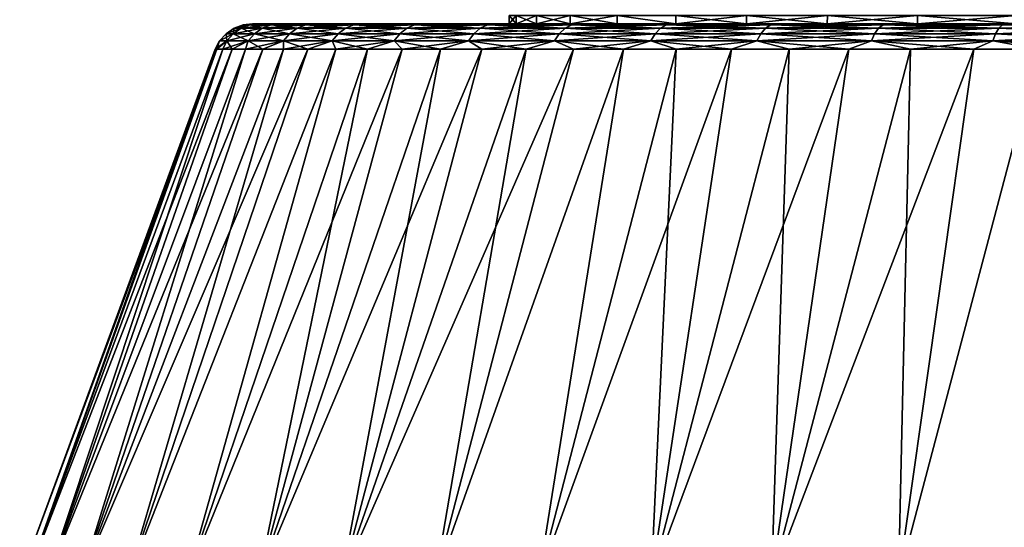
# Model space of a CAD drawing. Header units: metres. Extents: x -109 to 109, y -505 to 40.
# Tile 292 of 331: x 57.97 to 70.1, y -65.8 to -59.55. Entities that reach past the tile are written whole.
import ezdxf

# ---------------------------------------------------------------- set-up
doc = ezdxf.new("R2010")
doc.units = ezdxf.units.M
doc.layers.add('solid_K244224000C74', color=7, linetype='CONTINUOUS')

msp = doc.modelspace()

# ---------------------------------------------------------------- linework, layer by layer
at = {"layer": 'solid_K244224000C74'}
for points in [[(64, -59.599998), (64, -59.5), (64.084503, -59.5, -1.450909)], [(64.084511, -59.599998, 1.450974), (64.084503, -59.5, 1.450909), (64, -59.5)], [(64.084511, -59.599998, 1.450974), (64, -59.5), (64, -59.599998)], [(64.084511, -59.599998, -1.450974), (64, -59.599998), (64.084503, -59.5, -1.450909)], [(64.084511, -59.599998, -1.450974), (64.084503, -59.5, -1.450909), (64.336945, -59.5, -2.882694)], [(64.336937, -59.599998, 2.882577), (64.336945, -59.5, 2.882694), (64.084503, -59.5, 1.450909)], [(64.084511, -59.599998, 1.450974), (64.336937, -59.599998, 2.882577), (64.084503, -59.5, 1.450909)], [(64.336937, -59.599998, -2.882577), (64.084511, -59.599998, -1.450974), (64.336945, -59.5, -2.882694)], [(64.336937, -59.599998, -2.882577), (64.336945, -59.5, -2.882694), (64.753807, -59.5, -4.275009)], [(64.753883, -59.599998, -4.275293), (64.336937, -59.599998, -2.882577), (64.753807, -59.5, -4.275009)], [(64.336937, -59.599998, 2.882577), (64.753883, -59.599998, 4.275293), (64.336945, -59.5, 2.882694)], [(64.753883, -59.599998, 4.275293), (64.753807, -59.5, 4.275009), (64.336945, -59.5, 2.882694)], [(64.753883, -59.599998, -4.275293), (64.753807, -59.5, -4.275009), (65.329605, -59.5, -5.610016)], [(65.329689, -59.599998, 5.610146), (65.329605, -59.5, 5.610016), (64.753807, -59.5, 4.275009)], [(64.753883, -59.599998, 4.275293), (65.329689, -59.599998, 5.610146), (64.753807, -59.5, 4.275009)], [(65.329689, -59.599998, -5.610146), (64.753883, -59.599998, -4.275293), (65.329605, -59.5, -5.610016)], [(66.056465, -59.599998, -6.868958), (65.329605, -59.5, -5.610016), (66.056587, -59.5, -6.869009)], [(66.056465, -59.599998, -6.868958), (65.329689, -59.599998, -5.610146), (65.329605, -59.5, -5.610016)], [(66.056465, -59.599998, 6.868958), (66.056587, -59.5, 6.869009), (65.329605, -59.5, 5.610016)], [(65.329689, -59.599998, 5.610146), (66.056465, -59.599998, 6.868958), (65.329605, -59.5, 5.610016)], [(66.056465, -59.599998, -6.868958), (66.056587, -59.5, -6.869009), (66.924385, -59.5, -8.034792)], [(66.924347, -59.599998, -8.034726), (66.056465, -59.599998, -6.868958), (66.924385, -59.5, -8.034792)], [(66.056465, -59.599998, 6.868958), (66.924347, -59.599998, 8.034726), (66.056587, -59.5, 6.869009)], [(66.924347, -59.599998, 8.034726), (66.924385, -59.5, 8.034792), (66.056587, -59.5, 6.869009)], [(66.924347, -59.599998, -8.034726), (66.924385, -59.5, -8.034792), (67.92247, -59.5, -9.092574)], [(67.921867, -59.599998, -9.092042), (66.924347, -59.599998, -8.034726), (67.92247, -59.5, -9.092574)], [(66.924347, -59.599998, 8.034726), (67.921867, -59.599998, 9.092042), (66.924385, -59.5, 8.034792)], [(67.921867, -59.599998, 9.092042), (67.92247, -59.5, 9.092574), (66.924385, -59.5, 8.034792)], [(67.921867, -59.599998, -9.092042), (67.92247, -59.5, -9.092574), (69.03524, -59.5, -10.026342)], [(69.035522, -59.599998, -10.026507), (67.921867, -59.599998, -9.092042), (69.03524, -59.5, -10.026342)], [(67.921867, -59.599998, 9.092042), (69.035522, -59.599998, 10.026507), (67.92247, -59.5, 9.092574)], [(69.035522, -59.599998, 10.026507), (69.03524, -59.5, 10.026342), (67.92247, -59.5, 9.092574)], [(69.035522, -59.599998, -10.026507), (69.03524, -59.5, -10.026342), (70.250381, -59.5, -10.825537)], [(70.250137, -59.599998, 10.825372), (70.250381, -59.5, 10.825537), (69.03524, -59.5, 10.026342)], [(69.035522, -59.599998, 10.026507), (70.250137, -59.599998, 10.825372), (69.03524, -59.5, 10.026342)], [(70.250137, -59.599998, -10.825372), (69.035522, -59.599998, -10.026507), (70.250381, -59.5, -10.825537)], [(60.510296, -59.722267), (60.608681, -59.655628), (60.695736, -59.655628, -1.661095)], [(60.597889, -59.722267, 1.671379), (60.608681, -59.655628), (60.510296, -59.722267)], [(60.597889, -59.722267, -1.671379), (60.510296, -59.722267), (60.695736, -59.655628, -1.661095)], [(60.597889, -59.722267, 1.671379), (60.695736, -59.655628, 1.661095), (60.608681, -59.655628)], [(60.597889, -59.722267, -1.671379), (60.695736, -59.655628, -1.661095), (60.955944, -59.655628, -3.303991)], [(60.859707, -59.722267, -3.324447), (60.597889, -59.722267, -1.671379), (60.955944, -59.655628, -3.303991)], [(60.597889, -59.722267, 1.671379), (60.859707, -59.722267, 3.324447), (60.695736, -59.655628, 1.661095)], [(60.608681, -59.655628), (60.720016, -59.614094), (60.806461, -59.614094, -1.649458)], [(60.695736, -59.655628, 1.661095), (60.720016, -59.614094), (60.608681, -59.655628)], [(60.695736, -59.655628, -1.661095), (60.608681, -59.655628), (60.806461, -59.614094, -1.649458)], [(60.695736, -59.655628, 1.661095), (60.806461, -59.614094, 1.649458), (60.720016, -59.614094)], [(60.695736, -59.655628, -1.661095), (60.806461, -59.614094, -1.649458), (61.064846, -59.614094, -3.280843)], [(60.955944, -59.655628, -3.303991), (60.695736, -59.655628, -1.661095), (61.064846, -59.614094, -3.280843)], [(60.695736, -59.655628, 1.661095), (60.955944, -59.655628, 3.303991), (60.806461, -59.614094, 1.649458)], [(60.859707, -59.722267, 3.324447), (60.955944, -59.655628, 3.303991), (60.695736, -59.655628, 1.661095)], [(60.720016, -59.614094), (60.837887, -59.599998), (60.929798, -59.599998, -1.69418)], [(60.806461, -59.614094, 1.649458), (60.837887, -59.599998), (60.720016, -59.614094)], [(60.806461, -59.614094, -1.649458), (60.720016, -59.614094), (60.929798, -59.599998, -1.69418)], [(60.806461, -59.614094, 1.649458), (60.929798, -59.599998, 1.694173), (60.837887, -59.599998)], [(61.064846, -59.614094, -3.280843), (60.806461, -59.614094, -1.649458), (60.929798, -59.599998, -1.69418)], [(60.806461, -59.614094, 1.649458), (61.064846, -59.614094, 3.280843), (60.929798, -59.599998, 1.694173)], [(60.955944, -59.655628, 3.303991), (61.064846, -59.614094, 3.280843), (60.806461, -59.614094, 1.649458)], [(60.837887, -59.599998), (64, -59.599998), (64.084511, -59.599998, -1.450974)], [(60.929798, -59.599998, 1.694173), (64, -59.599998), (60.837887, -59.599998)], [(60.929798, -59.599998, -1.69418), (60.837887, -59.599998), (64.084511, -59.599998, -1.450974)], [(60.859707, -59.722267, -3.324447), (60.955944, -59.655628, -3.303991), (61.386459, -59.655628, -4.910687)], [(61.292889, -59.722267, -4.941091), (60.859707, -59.722267, -3.324447), (61.386459, -59.655628, -4.910687)], [(60.859707, -59.722267, 3.324447), (61.292889, -59.722267, 4.941091), (60.955944, -59.655628, 3.303991)], [(60.929798, -59.599998, 1.694173), (64.084511, -59.599998, 1.450974), (64, -59.599998)], [(60.929798, -59.599998, -1.69418), (64.084511, -59.599998, -1.450974), (64.336937, -59.599998, -2.882577)], [(61.20454, -59.599998, -3.368982), (60.929798, -59.599998, -1.69418), (64.336937, -59.599998, -2.882577)], [(60.929798, -59.599998, 1.694173), (64.336937, -59.599998, 2.882577), (64.084511, -59.599998, 1.450974)], [(60.929798, -59.599998, 1.694173), (61.20454, -59.599998, 3.368973), (64.336937, -59.599998, 2.882577)], [(61.064846, -59.614094, -3.280843), (60.929798, -59.599998, -1.69418), (61.20454, -59.599998, -3.368982)], [(61.064846, -59.614094, 3.280843), (61.20454, -59.599998, 3.368973), (60.929798, -59.599998, 1.694173)], [(60.955944, -59.655628, -3.303991), (61.064846, -59.614094, -3.280843), (61.492344, -59.614094, -4.876283)], [(61.386459, -59.655628, -4.910687), (60.955944, -59.655628, -3.303991), (61.492344, -59.614094, -4.876283)], [(60.955944, -59.655628, 3.303991), (61.386459, -59.655628, 4.910687), (61.064846, -59.614094, 3.280843)], [(61.292889, -59.722267, 4.941091), (61.386459, -59.655628, 4.910687), (60.955944, -59.655628, 3.303991)], [(61.492344, -59.614094, -4.876283), (61.064846, -59.614094, -3.280843), (61.20454, -59.599998, -3.368982)], [(61.064846, -59.614094, 3.280843), (61.492344, -59.614094, 4.876283), (61.20454, -59.599998, 3.368973)], [(61.386459, -59.655628, 4.910687), (61.492344, -59.614094, 4.876283), (61.064846, -59.614094, 3.280843)], [(61.20454, -59.599998, -3.368982), (64.336937, -59.599998, -2.882577), (64.753883, -59.599998, -4.275293)], [(61.658875, -59.599998, -5.004195), (61.20454, -59.599998, -3.368982), (64.753883, -59.599998, -4.275293)], [(61.20454, -59.599998, 3.368973), (64.753883, -59.599998, 4.275293), (64.336937, -59.599998, 2.882577)], [(61.20454, -59.599998, 3.368973), (61.658871, -59.599998, 5.004182), (64.753883, -59.599998, 4.275293)], [(61.492344, -59.614094, -4.876283), (61.20454, -59.599998, -3.368982), (61.658875, -59.599998, -5.004195)], [(61.492344, -59.614094, 4.876283), (61.658871, -59.599998, 5.004182), (61.20454, -59.599998, 3.368973)], [(61.292889, -59.722267, -4.941091), (61.386459, -59.655628, -4.910687), (61.982559, -59.655628, -6.463581)], [(61.892677, -59.722267, -6.503599), (61.292889, -59.722267, -4.941091), (61.982559, -59.655628, -6.463581)], [(61.292889, -59.722267, 4.941091), (61.892677, -59.722267, 6.503599), (61.386459, -59.655628, 4.910687)], [(61.386459, -59.655628, -4.910687), (61.492344, -59.614094, -4.876283), (62.084267, -59.614094, -6.418298)], [(61.982559, -59.655628, -6.463581), (61.386459, -59.655628, -4.910687), (62.084267, -59.614094, -6.418298)], [(61.386459, -59.655628, 4.910687), (61.982559, -59.655628, 6.463581), (61.492344, -59.614094, 4.876283)], [(61.892677, -59.722267, 6.503599), (61.982559, -59.655628, 6.463581), (61.386459, -59.655628, 4.910687)], [(62.084267, -59.614094, -6.418298), (61.492344, -59.614094, -4.876283), (61.658875, -59.599998, -5.004195)], [(61.492344, -59.614094, 4.876283), (62.084267, -59.614094, 6.418298), (61.658871, -59.599998, 5.004182)], [(61.982559, -59.655628, 6.463581), (62.084267, -59.614094, 6.418298), (61.492344, -59.614094, 4.876283)], [(61.658871, -59.599998, 5.004182), (65.329689, -59.599998, 5.610146), (64.753883, -59.599998, 4.275293)], [(61.658871, -59.599998, 5.004182), (62.287369, -59.599998, 6.580445), (65.329689, -59.599998, 5.610146)], [(62.084267, -59.614094, 6.418298), (62.287369, -59.599998, 6.580445), (61.658871, -59.599998, 5.004182)], [(61.658875, -59.599998, -5.004195), (64.753883, -59.599998, -4.275293), (65.329689, -59.599998, -5.610146)], [(62.287376, -59.599998, -6.580462), (61.658875, -59.599998, -5.004195), (65.329689, -59.599998, -5.610146)], [(62.084267, -59.614094, -6.418298), (61.658875, -59.599998, -5.004195), (62.287376, -59.599998, -6.580462)], [(61.892677, -59.722267, -6.503599), (61.982559, -59.655628, -6.463581), (62.737717, -59.655628, -7.945659)], [(62.652508, -59.722267, -7.994853), (61.892677, -59.722267, -6.503599), (62.737717, -59.655628, -7.945659)], [(61.892677, -59.722267, 6.503599), (62.652508, -59.722267, 7.994853), (61.982559, -59.655628, 6.463581)], [(61.982559, -59.655628, -6.463581), (62.084267, -59.614094, -6.418298), (62.834133, -59.614094, -7.889992)], [(62.737717, -59.655628, -7.945659), (61.982559, -59.655628, -6.463581), (62.834133, -59.614094, -7.889992)], [(61.982559, -59.655628, 6.463581), (62.737717, -59.655628, 7.945659), (62.084267, -59.614094, 6.418298)], [(62.652508, -59.722267, 7.994853), (62.737717, -59.655628, 7.945659), (61.982559, -59.655628, 6.463581)], [(62.834133, -59.614094, -7.889992), (62.084267, -59.614094, -6.418298), (62.287376, -59.599998, -6.580462)], [(62.084267, -59.614094, 6.418298), (62.834133, -59.614094, 7.889992), (62.287369, -59.599998, 6.580445)], [(62.737717, -59.655628, 7.945659), (62.834133, -59.614094, 7.889992), (62.084267, -59.614094, 6.418298)], [(62.287369, -59.599998, 6.580445), (66.056465, -59.599998, 6.868958), (65.329689, -59.599998, 5.610146)], [(62.287369, -59.599998, 6.580445), (63.082516, -59.599998, 8.079152), (66.056465, -59.599998, 6.868958)], [(62.834133, -59.614094, 7.889992), (63.082516, -59.599998, 8.079152), (62.287369, -59.599998, 6.580445)], [(62.287376, -59.599998, -6.580462), (65.329689, -59.599998, -5.610146), (66.056465, -59.599998, -6.868958)], [(62.287376, -59.599998, -6.580462), (66.056465, -59.599998, -6.868958), (66.924347, -59.599998, -8.034726)], [(63.082531, -59.599998, -8.079173), (62.287376, -59.599998, -6.580462), (66.924347, -59.599998, -8.034726)], [(62.834133, -59.614094, -7.889992), (62.287376, -59.599998, -6.580462), (63.082531, -59.599998, -8.079173)], [(62.652508, -59.722267, -7.994853), (62.737717, -59.655628, -7.945659), (63.643654, -59.655628, -9.340682)], [(63.564056, -59.722267, -9.398513), (62.652508, -59.722267, -7.994853), (63.643654, -59.655628, -9.340682)], [(62.652508, -59.722267, 7.994853), (63.564056, -59.722267, 9.398513), (62.737717, -59.655628, 7.945659)], [(62.737717, -59.655628, -7.945659), (62.834133, -59.614094, -7.889992), (63.733723, -59.614094, -9.275242)], [(63.643654, -59.655628, -9.340682), (62.737717, -59.655628, -7.945659), (63.733723, -59.614094, -9.275242)], [(62.737717, -59.655628, 7.945659), (63.643654, -59.655628, 9.340682), (62.834133, -59.614094, 7.889992)], [(63.564056, -59.722267, 9.398513), (63.643654, -59.655628, 9.340682), (62.737717, -59.655628, 7.945659)], [(63.733723, -59.614094, -9.275242), (62.834133, -59.614094, -7.889992), (63.082531, -59.599998, -8.079173)], [(62.834133, -59.614094, 7.889992), (63.733723, -59.614094, 9.275242), (63.082516, -59.599998, 8.079152)], [(63.643654, -59.655628, 9.340682), (63.733723, -59.614094, 9.275242), (62.834133, -59.614094, 7.889992)], [(63.082516, -59.599998, 8.079152), (67.921867, -59.599998, 9.092042), (66.924347, -59.599998, 8.034726)], [(63.082516, -59.599998, 8.079152), (64.034805, -59.599998, 9.48265), (67.921867, -59.599998, 9.092042)], [(63.082516, -59.599998, 8.079152), (66.924347, -59.599998, 8.034726), (66.056465, -59.599998, 6.868958)], [(63.733723, -59.614094, 9.275242), (64.034805, -59.599998, 9.48265), (63.082516, -59.599998, 8.079152)], [(63.082531, -59.599998, -8.079173), (66.924347, -59.599998, -8.034726), (67.921867, -59.599998, -9.092042)], [(64.034821, -59.599998, -9.482675), (63.082531, -59.599998, -8.079173), (67.921867, -59.599998, -9.092042)], [(63.733723, -59.614094, -9.275242), (63.082531, -59.599998, -8.079173), (64.034821, -59.599998, -9.482675)], [(63.564056, -59.722267, -9.398513), (63.643654, -59.655628, -9.340682), (64.690453, -59.655628, -10.633368)], [(64.617332, -59.722267, -10.699201), (63.564056, -59.722267, -9.398513), (64.690453, -59.655628, -10.633368)], [(63.564056, -59.722267, 9.398513), (64.617332, -59.722267, 10.699201), (63.643654, -59.655628, 9.340682)], [(63.643654, -59.655628, -9.340682), (63.733723, -59.614094, -9.275242), (64.773186, -59.614094, -10.55887)], [(64.690453, -59.655628, -10.633368), (63.643654, -59.655628, -9.340682), (64.773186, -59.614094, -10.55887)], [(63.643654, -59.655628, 9.340682), (64.690453, -59.655628, 10.633368), (63.733723, -59.614094, 9.275242)], [(64.617332, -59.722267, 10.699201), (64.690453, -59.655628, 10.633368), (63.643654, -59.655628, 9.340682)], [(64.773186, -59.614094, -10.55887), (63.733723, -59.614094, -9.275242), (64.034821, -59.599998, -9.482675)], [(63.733723, -59.614094, 9.275242), (64.773186, -59.614094, 10.55887), (64.034805, -59.599998, 9.48265)], [(64.690453, -59.655628, 10.633368), (64.773186, -59.614094, 10.55887), (63.733723, -59.614094, 9.275242)], [(64.034805, -59.599998, 9.48265), (69.035522, -59.599998, 10.026507), (67.921867, -59.599998, 9.092042)], [(64.034805, -59.599998, 9.48265), (65.133156, -59.599998, 10.774798), (69.035522, -59.599998, 10.026507)], [(64.773186, -59.614094, 10.55887), (65.133156, -59.599998, 10.774798), (64.034805, -59.599998, 9.48265)], [(64.034821, -59.599998, -9.482675), (67.921867, -59.599998, -9.092042), (69.035522, -59.599998, -10.026507)], [(65.133179, -59.599998, -10.774827), (64.034821, -59.599998, -9.482675), (69.035522, -59.599998, -10.026507)], [(64.773186, -59.614094, -10.55887), (64.034821, -59.599998, -9.482675), (65.133179, -59.599998, -10.774827)], [(64.617332, -59.722267, -10.699201), (64.690453, -59.655628, -10.633368), (65.866631, -59.655628, -11.80955)], [(65.800797, -59.722267, -11.882667), (64.617332, -59.722267, -10.699201), (65.866631, -59.655628, -11.80955)], [(64.617332, -59.722267, 10.699201), (65.800797, -59.722267, 11.882667), (64.690453, -59.655628, 10.633368)], [(64.690453, -59.655628, -10.633368), (64.773186, -59.614094, -10.55887), (65.941132, -59.614094, -11.726814)], [(65.866631, -59.655628, -11.80955), (64.690453, -59.655628, -10.633368), (65.941132, -59.614094, -11.726814)], [(64.690453, -59.655628, 10.633368), (65.866631, -59.655628, 11.80955), (64.773186, -59.614094, 10.55887)], [(65.800797, -59.722267, 11.882667), (65.866631, -59.655628, 11.80955), (64.690453, -59.655628, 10.633368)], [(65.941132, -59.614094, -11.726814), (64.773186, -59.614094, -10.55887), (65.133179, -59.599998, -10.774827)], [(64.773186, -59.614094, 10.55887), (65.941132, -59.614094, 11.726814), (65.133156, -59.599998, 10.774798)], [(65.866631, -59.655628, 11.80955), (65.941132, -59.614094, 11.726814), (64.773186, -59.614094, 10.55887)], [(65.133156, -59.599998, 10.774798), (70.250137, -59.599998, 10.825372), (69.035522, -59.599998, 10.026507)], [(65.133156, -59.599998, 10.774798), (66.364685, -59.599998, 11.940539), (70.250137, -59.599998, 10.825372)], [(65.941132, -59.614094, 11.726814), (66.364685, -59.599998, 11.940539), (65.133156, -59.599998, 10.774798)], [(65.133179, -59.599998, -10.774827), (69.035522, -59.599998, -10.026507), (70.250137, -59.599998, -10.825372)], [(65.133179, -59.599998, -10.774827), (70.250137, -59.599998, -10.825372), (71.549164, -59.599998, -11.477764)], [(66.364723, -59.599998, -11.940569), (65.133179, -59.599998, -10.774827), (71.549164, -59.599998, -11.477764)], [(65.941132, -59.614094, -11.726814), (65.133179, -59.599998, -10.774827), (66.364723, -59.599998, -11.940569)], [(65.800797, -59.722267, -11.882667), (65.866631, -59.655628, -11.80955), (67.159317, -59.655628, -12.856346)], [(67.101486, -59.722267, -12.935944), (65.800797, -59.722267, -11.882667), (67.159317, -59.655628, -12.856346)], [(65.800797, -59.722267, 11.882667), (67.101486, -59.722267, 12.935944), (65.866631, -59.655628, 11.80955)], [(65.866631, -59.655628, -11.80955), (65.941132, -59.614094, -11.726814), (67.224754, -59.614094, -12.766275)], [(67.159317, -59.655628, -12.856346), (65.866631, -59.655628, -11.80955), (67.224754, -59.614094, -12.766275)], [(65.866631, -59.655628, 11.80955), (67.159317, -59.655628, 12.856346), (65.941132, -59.614094, 11.726814)], [(67.101486, -59.722267, 12.935944), (67.159317, -59.655628, 12.856346), (65.866631, -59.655628, 11.80955)], [(67.224754, -59.614094, -12.766275), (65.941132, -59.614094, -11.726814), (66.364723, -59.599998, -11.940569)], [(65.941132, -59.614094, 11.726814), (67.224754, -59.614094, 12.766275), (66.364685, -59.599998, 11.940539)], [(67.159317, -59.655628, 12.856346), (67.224754, -59.614094, 12.766275), (65.941132, -59.614094, 11.726814)], [(66.364685, -59.599998, 11.940539), (72.914894, -59.599998, 11.97485), (71.549164, -59.599998, 11.477764)], [(66.364685, -59.599998, 11.940539), (67.714836, -59.599998, 12.966181), (72.914894, -59.599998, 11.97485)], [(66.364685, -59.599998, 11.940539), (71.549164, -59.599998, 11.477764), (70.250137, -59.599998, 10.825372)], [(67.224754, -59.614094, 12.766275), (67.714836, -59.599998, 12.966181), (66.364685, -59.599998, 11.940539)], [(66.364723, -59.599998, -11.940569), (71.549164, -59.599998, -11.477764), (72.914894, -59.599998, -11.97485)], [(66.364723, -59.599998, -11.940569), (72.914894, -59.599998, -11.97485), (74.329216, -59.599998, -12.310051)], [(66.364723, -59.599998, -11.940569), (74.329216, -59.599998, -12.310051), (75.773102, -59.599998, -12.478822)], [(67.714874, -59.599998, -12.966208), (66.364723, -59.599998, -11.940569), (75.773102, -59.599998, -12.478822)], [(67.224754, -59.614094, -12.766275), (66.364723, -59.599998, -11.940569), (67.714874, -59.599998, -12.966208)], [(67.101486, -59.722267, -12.935944), (67.159317, -59.655628, -12.856346), (68.554344, -59.655628, -13.762285)], [(68.50515, -59.722267, -13.847491), (67.101486, -59.722267, -12.935944), (68.554344, -59.655628, -13.762285)], [(67.101486, -59.722267, 12.935944), (68.50515, -59.722267, 13.847491), (67.159317, -59.655628, 12.856346)], [(67.159317, -59.655628, -12.856346), (67.224754, -59.614094, -12.766275), (68.610008, -59.614094, -13.665868)], [(68.554344, -59.655628, -13.762285), (67.159317, -59.655628, -12.856346), (68.610008, -59.614094, -13.665868)], [(67.159317, -59.655628, 12.856346), (68.554344, -59.655628, 13.762285), (67.224754, -59.614094, 12.766275)], [(68.50515, -59.722267, 13.847491), (68.554344, -59.655628, 13.762285), (67.159317, -59.655628, 12.856346)], [(68.610008, -59.614094, -13.665868), (67.224754, -59.614094, -12.766275), (67.714874, -59.599998, -12.966208)], [(67.224754, -59.614094, 12.766275), (68.610008, -59.614094, 13.665868), (67.714836, -59.599998, 12.966181)], [(68.554344, -59.655628, 13.762285), (68.610008, -59.614094, 13.665868), (67.224754, -59.614094, 12.766275)], [(67.714836, -59.599998, 12.966181), (77.226898, -59.599998, 12.478822), (75.773102, -59.599998, 12.478822)], [(67.714836, -59.599998, 12.966181), (85.285126, -59.599998, 12.966208), (77.226898, -59.599998, 12.478822)], [(67.714836, -59.599998, 12.966181), (75.773102, -59.599998, 12.478822), (74.329216, -59.599998, 12.310051)], [(67.714836, -59.599998, 12.966181), (74.329216, -59.599998, 12.310051), (72.914894, -59.599998, 11.97485)], [(67.714836, -59.599998, 12.966181), (69.167686, -59.599998, 13.83974), (85.285126, -59.599998, 12.966208)], [(68.610008, -59.614094, 13.665868), (69.167686, -59.599998, 13.83974), (67.714836, -59.599998, 12.966181)], [(85.285164, -59.599998, -12.966181), (67.714874, -59.599998, -12.966208), (75.773102, -59.599998, -12.478822)], [(83.832314, -59.599998, -13.83974), (69.167732, -59.599998, -13.839764), (67.714874, -59.599998, -12.966208)], [(68.610008, -59.614094, -13.665868), (67.714874, -59.599998, -12.966208), (69.167732, -59.599998, -13.839764)], [(85.285164, -59.599998, -12.966181), (83.832314, -59.599998, -13.83974), (67.714874, -59.599998, -12.966208)], [(68.50515, -59.722267, -13.847491), (68.554344, -59.655628, -13.762285), (70.036415, -59.655628, -14.517441)], [(69.996399, -59.722267, -14.607323), (68.50515, -59.722267, -13.847491), (70.036415, -59.655628, -14.517441)], [(68.50515, -59.722267, 13.847491), (69.996399, -59.722267, 14.607323), (68.554344, -59.655628, 13.762285)], [(68.554344, -59.655628, -13.762285), (68.610008, -59.614094, -13.665868), (70.081703, -59.614094, -14.415733)], [(70.036415, -59.655628, -14.517441), (68.554344, -59.655628, -13.762285), (70.081703, -59.614094, -14.415733)], [(68.554344, -59.655628, 13.762285), (70.036415, -59.655628, 14.517441), (68.610008, -59.614094, 13.665868)], [(69.996399, -59.722267, 14.607323), (70.036415, -59.655628, 14.517441), (68.554344, -59.655628, 13.762285)], [(70.081703, -59.614094, -14.415733), (68.610008, -59.614094, -13.665868), (69.167732, -59.599998, -13.839764)], [(68.610008, -59.614094, 13.665868), (70.081703, -59.614094, 14.415733), (69.167686, -59.599998, 13.83974)], [(70.036415, -59.655628, 14.517441), (70.081703, -59.614094, 14.415733), (68.610008, -59.614094, 13.665868)], [(69.167686, -59.599998, 13.83974), (83.832268, -59.599998, 13.839764), (85.285126, -59.599998, 12.966208)], [(69.167686, -59.599998, 13.83974), (70.706139, -59.599998, 14.551043), (83.832268, -59.599998, 13.839764)], [(70.081703, -59.614094, 14.415733), (70.706139, -59.599998, 14.551043), (69.167686, -59.599998, 13.83974)], [(82.293861, -59.599998, -14.551043), (70.706192, -59.599998, -14.551063), (69.167732, -59.599998, -13.839764)], [(70.081703, -59.614094, -14.415733), (69.167732, -59.599998, -13.839764), (70.706192, -59.599998, -14.551063)], [(83.832314, -59.599998, -13.83974), (82.293861, -59.599998, -14.551043), (69.167732, -59.599998, -13.839764)], [(69.996399, -59.722267, -14.607323), (70.036415, -59.655628, -14.517441), (71.58931, -59.655628, -15.113542)], [(71.558907, -59.722267, -15.207113), (69.996399, -59.722267, -14.607323), (71.58931, -59.655628, -15.113542)], [(69.996399, -59.722267, 14.607323), (71.558907, -59.722267, 15.207113), (70.036415, -59.655628, 14.517441)], [(70.036415, -59.655628, -14.517441), (70.081703, -59.614094, -14.415733), (71.623718, -59.614094, -15.007657)], [(71.58931, -59.655628, -15.113542), (70.036415, -59.655628, -14.517441), (71.623718, -59.614094, -15.007657)], [(70.036415, -59.655628, 14.517441), (71.58931, -59.655628, 15.113542), (70.081703, -59.614094, 14.415733)], [(71.558907, -59.722267, 15.207113), (71.58931, -59.655628, 15.113542), (70.036415, -59.655628, 14.517441)], [(71.623718, -59.614094, -15.007657), (70.081703, -59.614094, -14.415733), (70.706192, -59.599998, -14.551063)], [(70.081703, -59.614094, 14.415733), (71.623718, -59.614094, 15.007657), (70.706139, -59.599998, 14.551043)], [(71.58931, -59.655628, 15.113542), (71.623718, -59.614094, 15.007657), (70.081703, -59.614094, 14.415733)], [(60.51844, -59.810238, -1.679729), (60.397369, -59.914131, -0.873057), (60.373718, -59.914131)], [(60.430412, -59.810238), (60.373718, -59.914131), (60.397369, -59.914131, 0.873057)], [(60.51844, -59.810238, -1.679729), (60.373718, -59.914131), (60.430412, -59.810238)], [(60.51844, -59.810238, -1.679729), (60.46825, -59.914131, -1.743554), (60.397369, -59.914131, -0.873057)], [(60.51844, -59.810238, 1.679729), (60.397369, -59.914131, 0.873057), (60.46825, -59.914131, 1.743554)], [(60.51844, -59.810238, 1.679729), (60.430412, -59.810238), (60.397369, -59.914131, 0.873057)], [(60.430412, -59.810238), (60.510296, -59.722267), (60.597889, -59.722267, -1.671379)], [(60.51844, -59.810238, 1.679729), (60.510296, -59.722267), (60.430412, -59.810238)], [(60.51844, -59.810238, -1.679729), (60.430412, -59.810238), (60.597889, -59.722267, -1.671379)], [(60.78157, -59.810238, -3.341056), (60.586155, -59.914131, -2.608938), (60.46825, -59.914131, -1.743554)], [(60.78157, -59.810238, -3.341056), (60.46825, -59.914131, -1.743554), (60.51844, -59.810238, -1.679729)], [(60.51844, -59.810238, 1.679729), (60.46825, -59.914131, 1.743554), (60.586155, -59.914131, 2.608938)], [(60.51844, -59.810238, 1.679729), (60.597889, -59.722267, 1.671379), (60.510296, -59.722267)], [(60.51844, -59.810238, -1.679729), (60.597889, -59.722267, -1.671379), (60.859707, -59.722267, -3.324447)], [(60.78157, -59.810238, -3.341056), (60.51844, -59.810238, -1.679729), (60.859707, -59.722267, -3.324447)], [(60.51844, -59.810238, 1.679729), (60.78157, -59.810238, 3.341056), (60.597889, -59.722267, 1.671379)], [(60.51844, -59.810238, 1.679729), (60.586155, -59.914131, 2.608938), (60.78157, -59.810238, 3.341056)], [(60.78157, -59.810238, -3.341056), (60.75074, -59.914131, -3.466668), (60.586155, -59.914131, -2.608938)], [(60.78157, -59.810238, 3.341056), (60.586155, -59.914131, 2.608938), (60.75074, -59.914131, 3.466668)], [(60.78157, -59.810238, 3.341056), (60.859707, -59.722267, 3.324447), (60.597889, -59.722267, 1.671379)], [(61.216911, -59.810238, -4.965776), (60.961517, -59.914131, -4.31423), (60.75074, -59.914131, -3.466668)], [(61.216911, -59.810238, -4.965776), (60.75074, -59.914131, -3.466668), (60.78157, -59.810238, -3.341056)], [(60.78157, -59.810238, 3.341056), (60.75074, -59.914131, 3.466668), (60.961517, -59.914131, 4.31423)], [(60.78157, -59.810238, -3.341056), (60.859707, -59.722267, -3.324447), (61.292889, -59.722267, -4.941091)], [(61.216911, -59.810238, -4.965776), (60.78157, -59.810238, -3.341056), (61.292889, -59.722267, -4.941091)], [(60.78157, -59.810238, 3.341056), (61.216911, -59.810238, 4.965776), (60.859707, -59.722267, 3.324447)], [(60.78157, -59.810238, 3.341056), (60.961517, -59.914131, 4.31423), (61.216911, -59.810238, 4.965776)], [(61.216911, -59.810238, 4.965776), (61.292889, -59.722267, 4.941091), (60.859707, -59.722267, 3.324447)], [(61.216911, -59.810238, -4.965776), (61.217876, -59.914131, -5.149138), (60.961517, -59.914131, -4.31423)], [(61.216911, -59.810238, 4.965776), (60.961517, -59.914131, 4.31423), (61.217876, -59.914131, 5.149138)], [(61.216911, -59.810238, -4.965776), (61.292889, -59.722267, -4.941091), (61.892677, -59.722267, -6.503599)], [(61.819698, -59.810238, -6.536091), (61.216911, -59.810238, -4.965776), (61.892677, -59.722267, -6.503599)], [(61.216911, -59.810238, 4.965776), (61.819698, -59.810238, 6.536091), (61.292889, -59.722267, 4.941091)], [(61.819698, -59.810238, -6.536091), (61.217876, -59.914131, -5.149138), (61.216911, -59.810238, -4.965776)], [(61.216911, -59.810238, 4.965776), (61.217876, -59.914131, 5.149138), (61.519054, -59.914131, 5.968943)], [(61.216911, -59.810238, 4.965776), (61.519054, -59.914131, 5.968943), (61.819698, -59.810238, 6.536091)], [(61.819698, -59.810238, -6.536091), (61.519054, -59.914131, -5.968943), (61.217876, -59.914131, -5.149138)], [(61.819698, -59.810238, 6.536091), (61.892677, -59.722267, 6.503599), (61.292889, -59.722267, 4.941091)], [(61.819698, -59.810238, -6.536091), (61.864178, -59.914131, -6.77124), (61.519054, -59.914131, -5.968943)], [(61.819698, -59.810238, 6.536091), (61.519054, -59.914131, 5.968943), (61.864178, -59.914131, 6.771239)], [(61.819698, -59.810238, -6.536091), (61.892677, -59.722267, -6.503599), (62.652508, -59.722267, -7.994853)], [(62.583328, -59.810238, -8.034795), (61.819698, -59.810238, -6.536091), (62.652508, -59.722267, -7.994853)], [(61.819698, -59.810238, 6.536091), (62.583328, -59.810238, 8.034795), (61.892677, -59.722267, 6.503599)], [(62.583328, -59.810238, -8.034795), (61.864178, -59.914131, -6.77124), (61.819698, -59.810238, -6.536091)], [(61.819698, -59.810238, 6.536091), (61.864178, -59.914131, 6.771239), (62.252228, -59.914131, 7.553675)], [(61.819698, -59.810238, 6.536091), (62.252228, -59.914131, 7.553675), (62.583328, -59.810238, 8.034795)], [(62.583328, -59.810238, -8.034795), (62.252228, -59.914131, -7.553675), (61.864178, -59.914131, -6.77124)], [(62.583328, -59.810238, 8.034795), (62.652508, -59.722267, 7.994853), (61.892677, -59.722267, 6.503599)], [(62.583328, -59.810238, -8.034795), (62.682072, -59.914131, -8.313954), (62.252228, -59.914131, -7.553675)], [(62.583328, -59.810238, 8.034795), (62.252228, -59.914131, 7.553675), (62.682072, -59.914131, 8.313954)], [(62.583328, -59.810238, -8.034795), (62.652508, -59.722267, -7.994853), (63.564056, -59.722267, -9.398513)], [(63.499428, -59.810238, -9.445468), (62.583328, -59.810238, -8.034795), (63.564056, -59.722267, -9.398513)], [(62.583328, -59.810238, 8.034795), (63.499428, -59.810238, 9.445468), (62.652508, -59.722267, 7.994853)], [(63.499428, -59.810238, -9.445468), (62.682072, -59.914131, -8.313954), (62.583328, -59.810238, -8.034795)], [(62.583328, -59.810238, 8.034795), (62.682072, -59.914131, 8.313954), (63.152443, -59.914131, 9.049847)], [(62.583328, -59.810238, 8.034795), (63.152443, -59.914131, 9.049847), (63.499428, -59.810238, 9.445468)], [(63.499428, -59.810238, 9.445468), (63.564056, -59.722267, 9.398513), (62.652508, -59.722267, 7.994853)], [(63.499428, -59.810238, -9.445468), (63.152443, -59.914131, -9.049848), (62.682072, -59.914131, -8.313954)], [(63.499428, -59.810238, -9.445468), (63.661968, -59.914131, -9.759195), (63.152443, -59.914131, -9.049848)], [(63.499428, -59.810238, 9.445468), (63.152443, -59.914131, 9.049847), (63.661968, -59.914131, 9.759195)], [(63.499428, -59.810238, -9.445468), (63.564056, -59.722267, -9.398513), (64.617332, -59.722267, -10.699201)], [(64.557968, -59.810238, -10.752654), (63.499428, -59.810238, -9.445468), (64.617332, -59.722267, -10.699201)], [(63.499428, -59.810238, 9.445468), (64.557968, -59.810238, 10.752654), (63.564056, -59.722267, 9.398513)], [(64.557968, -59.810238, -10.752654), (63.661968, -59.914131, -9.759195), (63.499428, -59.810238, -9.445468)], [(63.499428, -59.810238, 9.445468), (63.661968, -59.914131, 9.759195), (64.209145, -59.914131, 10.439918)], [(63.499428, -59.810238, 9.445468), (64.209145, -59.914131, 10.439918), (64.557968, -59.810238, 10.752654)], [(64.557968, -59.810238, 10.752654), (64.617332, -59.722267, 10.699201), (63.564056, -59.722267, 9.398513)], [(64.557968, -59.810238, -10.752654), (64.209145, -59.914131, -10.439919), (63.661968, -59.914131, -9.759195)], [(64.557968, -59.810238, -10.752654), (64.792374, -59.914131, -11.090019), (64.209145, -59.914131, -10.439919)], [(64.557968, -59.810238, 10.752654), (64.209145, -59.914131, 10.439918), (64.792374, -59.914131, 11.090018)], [(64.557968, -59.810238, -10.752654), (64.617332, -59.722267, -10.699201), (65.800797, -59.722267, -11.882667)], [(65.747345, -59.810238, -11.942032), (64.557968, -59.810238, -10.752654), (65.800797, -59.722267, -11.882667)], [(64.557968, -59.810238, 10.752654), (65.747345, -59.810238, 11.942032), (64.617332, -59.722267, 10.699201)], [(65.747345, -59.810238, -11.942032), (64.792374, -59.914131, -11.090019), (64.557968, -59.810238, -10.752654)], [(64.557968, -59.810238, 10.752654), (64.792374, -59.914131, 11.090018), (65.409943, -59.914131, 11.70759)], [(64.557968, -59.810238, 10.752654), (65.409943, -59.914131, 11.70759), (65.747345, -59.810238, 11.942032)], [(65.747345, -59.810238, 11.942032), (65.800797, -59.722267, 11.882667), (64.617332, -59.722267, 10.699201)], [(65.747345, -59.810238, -11.942032), (65.409943, -59.914131, -11.70759), (64.792374, -59.914131, -11.090019)], [(65.747345, -59.810238, -11.942032), (66.060043, -59.914131, -12.290824), (65.409943, -59.914131, -11.70759)], [(65.747345, -59.810238, 11.942032), (65.409943, -59.914131, 11.70759), (66.060043, -59.914131, 12.290823)], [(65.747345, -59.810238, -11.942032), (65.800797, -59.722267, -11.882667), (67.101486, -59.722267, -12.935944)], [(67.054535, -59.810238, -13.000571), (65.747345, -59.810238, -11.942032), (67.101486, -59.722267, -12.935944)], [(65.747345, -59.810238, 11.942032), (67.054535, -59.810238, 13.000571), (65.800797, -59.722267, 11.882667)], [(67.054535, -59.810238, -13.000571), (66.060043, -59.914131, -12.290824), (65.747345, -59.810238, -11.942032)], [(65.747345, -59.810238, 11.942032), (66.060043, -59.914131, 12.290823), (66.740768, -59.914131, 12.838007)], [(65.747345, -59.810238, 11.942032), (66.740768, -59.914131, 12.838007), (67.054535, -59.810238, 13.000571)], [(67.054535, -59.810238, 13.000571), (67.101486, -59.722267, 12.935944), (65.800797, -59.722267, 11.882667)], [(67.054535, -59.810238, -13.000571), (66.740768, -59.914131, -12.838007), (66.060043, -59.914131, -12.290824)], [(67.054535, -59.810238, -13.000571), (67.450127, -59.914131, -13.347536), (66.740768, -59.914131, -12.838007)], [(67.054535, -59.810238, 13.000571), (66.740768, -59.914131, 12.838007), (67.450127, -59.914131, 13.347536)], [(67.054535, -59.810238, -13.000571), (67.101486, -59.722267, -12.935944), (68.50515, -59.722267, -13.847491)], [(68.465202, -59.810238, -13.916673), (67.054535, -59.810238, -13.000571), (68.50515, -59.722267, -13.847491)], [(67.054535, -59.810238, 13.000571), (68.465202, -59.810238, 13.916673), (67.101486, -59.722267, 12.935944)], [(68.465202, -59.810238, -13.916673), (67.450127, -59.914131, -13.347536), (67.054535, -59.810238, -13.000571)], [(67.054535, -59.810238, 13.000571), (67.450127, -59.914131, 13.347536), (68.18602, -59.914131, 13.817914)], [(67.054535, -59.810238, 13.000571), (68.18602, -59.914131, 13.817914), (68.465202, -59.810238, 13.916673)], [(68.465202, -59.810238, 13.916673), (68.50515, -59.722267, 13.847491), (67.101486, -59.722267, 12.935944)], [(68.465202, -59.810238, -13.916673), (68.18602, -59.914131, -13.817914), (67.450127, -59.914131, -13.347536)], [(68.465202, -59.810238, -13.916673), (68.946304, -59.914131, -14.24776), (68.18602, -59.914131, -13.817914)], [(68.465202, -59.810238, 13.916673), (68.18602, -59.914131, 13.817914), (68.946304, -59.914131, 14.247761)], [(68.465202, -59.810238, -13.916673), (68.50515, -59.722267, -13.847491), (69.996399, -59.722267, -14.607323)], [(69.963905, -59.810238, -14.680301), (68.465202, -59.810238, -13.916673), (69.996399, -59.722267, -14.607323)], [(68.465202, -59.810238, 13.916673), (69.963905, -59.810238, 14.680301), (68.50515, -59.722267, 13.847491)], [(69.963905, -59.810238, -14.680301), (68.946304, -59.914131, -14.24776), (68.465202, -59.810238, -13.916673)], [(68.465202, -59.810238, 13.916673), (68.946304, -59.914131, 14.247761), (69.728745, -59.914131, 14.635815)], [(68.465202, -59.810238, 13.916673), (69.728745, -59.914131, 14.635815), (69.963905, -59.810238, 14.680301)], [(69.963905, -59.810238, 14.680301), (69.996399, -59.722267, 14.607323), (68.50515, -59.722267, 13.847491)], [(69.963905, -59.810238, -14.680301), (69.728745, -59.914131, -14.635815), (68.946304, -59.914131, -14.24776)], [(69.963905, -59.810238, -14.680301), (70.531044, -59.914131, -14.98094), (69.728745, -59.914131, -14.635815)], [(69.963905, -59.810238, 14.680301), (69.728745, -59.914131, 14.635815), (70.531044, -59.914131, 14.98094)], [(69.963905, -59.810238, -14.680301), (69.996399, -59.722267, -14.607323), (71.558907, -59.722267, -15.207113)], [(71.534225, -59.810238, -15.283088), (69.963905, -59.810238, -14.680301), (71.558907, -59.722267, -15.207113)], [(69.963905, -59.810238, 14.680301), (71.534225, -59.810238, 15.283088), (69.996399, -59.722267, 14.607323)], [(71.534225, -59.810238, -15.283088), (70.531044, -59.914131, -14.98094), (69.963905, -59.810238, -14.680301)], [(69.963905, -59.810238, 14.680301), (70.531044, -59.914131, 14.98094), (71.350853, -59.914131, 15.282123)], [(69.963905, -59.810238, 14.680301), (71.350853, -59.914131, 15.282123), (71.534225, -59.810238, 15.283088)], [(71.534225, -59.810238, 15.283088), (71.558907, -59.722267, 15.207113), (69.996399, -59.722267, 14.607323)], [(57.965958, -66.448959), (60.373718, -59.914131), (60.397369, -59.914131, -0.873057)], [(58.049881, -66.448959, -1.761773), (57.965958, -66.448959), (60.397369, -59.914131, -0.873057)], [(58.049881, -66.448959, 1.761773), (60.373718, -59.914131), (57.965958, -66.448959)], [(58.049881, -66.448959, -1.761773), (60.46825, -59.914131, -1.743554), (60.586155, -59.914131, -2.608938)], [(58.300892, -66.448959, -3.507591), (58.049881, -66.448959, -1.761773), (60.586155, -59.914131, -2.608938)], [(58.049881, -66.448959, -1.761773), (60.397369, -59.914131, -0.873057), (60.46825, -59.914131, -1.743554)], [(58.049881, -66.448959, 1.761773), (60.397369, -59.914131, 0.873057), (60.373718, -59.914131)], [(58.049881, -66.448959, 1.761773), (60.46825, -59.914131, 1.743554), (60.397369, -59.914131, 0.873057)], [(58.049881, -66.448959, 1.761773), (58.300892, -66.448959, 3.507591), (60.46825, -59.914131, 1.743554)], [(58.300892, -66.448959, -3.507591), (60.75074, -59.914131, -3.466668), (60.961517, -59.914131, -4.31423)], [(58.716717, -66.448959, -5.221643), (58.300892, -66.448959, -3.507591), (60.961517, -59.914131, -4.31423)], [(58.300892, -66.448959, -3.507591), (60.586155, -59.914131, -2.608938), (60.75074, -59.914131, -3.466668)], [(58.300892, -66.448959, 3.507591), (60.586155, -59.914131, 2.608938), (60.46825, -59.914131, 1.743554)], [(58.300892, -66.448959, 3.507591), (60.75074, -59.914131, 3.466668), (60.586155, -59.914131, 2.608938)], [(58.300892, -66.448959, 3.507591), (58.716717, -66.448959, 5.221643), (60.75074, -59.914131, 3.466668)], [(58.716717, -66.448959, -5.221643), (61.217876, -59.914131, -5.149138), (61.519054, -59.914131, -5.968943)], [(59.293587, -66.448959, -6.888408), (58.716717, -66.448959, -5.221643), (61.519054, -59.914131, -5.968943)], [(58.716717, -66.448959, -5.221643), (60.961517, -59.914131, -4.31423), (61.217876, -59.914131, -5.149138)], [(58.716717, -66.448959, 5.221643), (60.961517, -59.914131, 4.31423), (60.75074, -59.914131, 3.466668)], [(58.716717, -66.448959, 5.221643), (61.217876, -59.914131, 5.149138), (60.961517, -59.914131, 4.31423)], [(58.716717, -66.448959, 5.221643), (59.293587, -66.448959, 6.888408), (61.217876, -59.914131, 5.149138)], [(59.293587, -66.448959, -6.888408), (61.519054, -59.914131, -5.968943), (61.864178, -59.914131, -6.77124)], [(60.026283, -66.448959, -8.49279), (59.293587, -66.448959, -6.888408), (61.864178, -59.914131, -6.77124)], [(59.293587, -66.448959, 6.888408), (61.519054, -59.914131, 5.968943), (61.217876, -59.914131, 5.149138)], [(59.293587, -66.448959, 6.888408), (61.864178, -59.914131, 6.771239), (61.519054, -59.914131, 5.968943)], [(59.293587, -66.448959, 6.888408), (60.026283, -66.448959, 8.49279), (61.864178, -59.914131, 6.771239)], [(60.026283, -66.448959, -8.49279), (62.252228, -59.914131, -7.553675), (62.682072, -59.914131, -8.313954)], [(60.908169, -66.448959, -10.020261), (60.026283, -66.448959, -8.49279), (62.682072, -59.914131, -8.313954)], [(60.026283, -66.448959, -8.49279), (61.864178, -59.914131, -6.77124), (62.252228, -59.914131, -7.553675)], [(60.026283, -66.448959, 8.49279), (62.252228, -59.914131, 7.553675), (61.864178, -59.914131, 6.771239)], [(60.026283, -66.448959, 8.49279), (60.908169, -66.448959, 10.020261), (62.252228, -59.914131, 7.553675)], [(60.908169, -66.448959, -10.020261), (63.152443, -59.914131, -9.049848), (63.661968, -59.914131, -9.759195)], [(61.931259, -66.448959, -11.456985), (60.908169, -66.448959, -10.020261), (63.661968, -59.914131, -9.759195)], [(60.908169, -66.448959, -10.020261), (62.682072, -59.914131, -8.313954), (63.152443, -59.914131, -9.049848)], [(60.908169, -66.448959, 10.020261), (62.682072, -59.914131, 8.313954), (62.252228, -59.914131, 7.553675)], [(60.908169, -66.448959, 10.020261), (63.152443, -59.914131, 9.049847), (62.682072, -59.914131, 8.313954)], [(60.908169, -66.448959, 10.020261), (61.931259, -66.448959, 11.456985), (63.152443, -59.914131, 9.049847)], [(61.931259, -66.448959, -11.456985), (64.209145, -59.914131, -10.439919), (64.792374, -59.914131, -11.090019)], [(63.086281, -66.448959, -12.789954), (61.931259, -66.448959, -11.456985), (64.792374, -59.914131, -11.090019)], [(61.931259, -66.448959, -11.456985), (63.661968, -59.914131, -9.759195), (64.209145, -59.914131, -10.439919)], [(61.931259, -66.448959, 11.456985), (63.661968, -59.914131, 9.759195), (63.152443, -59.914131, 9.049847)], [(61.931259, -66.448959, 11.456985), (64.209145, -59.914131, 10.439918), (63.661968, -59.914131, 9.759195)], [(61.931259, -66.448959, 11.456985), (63.086281, -66.448959, 12.789954), (64.209145, -59.914131, 10.439918)], [(63.086281, -66.448959, -12.789954), (64.792374, -59.914131, -11.090019), (65.409943, -59.914131, -11.70759)], [(64.362785, -66.448959, -14.007095), (63.086281, -66.448959, -12.789954), (65.409943, -59.914131, -11.70759)], [(63.086281, -66.448959, 12.789954), (64.792374, -59.914131, 11.090018), (64.209145, -59.914131, 10.439918)], [(63.086281, -66.448959, 12.789954), (65.409943, -59.914131, 11.70759), (64.792374, -59.914131, 11.090018)], [(63.086281, -66.448959, 12.789954), (64.362785, -66.448959, 14.007095), (65.409943, -59.914131, 11.70759)], [(64.362785, -66.448959, -14.007095), (66.060043, -59.914131, -12.290824), (66.740768, -59.914131, -12.838007)], [(65.749199, -66.448959, -15.097386), (64.362785, -66.448959, -14.007095), (66.740768, -59.914131, -12.838007)], [(64.362785, -66.448959, -14.007095), (65.409943, -59.914131, -11.70759), (66.060043, -59.914131, -12.290824)], [(64.362785, -66.448959, 14.007095), (66.060043, -59.914131, 12.290823), (65.409943, -59.914131, 11.70759)], [(64.362785, -66.448959, 14.007095), (65.749199, -66.448959, 15.097386), (66.060043, -59.914131, 12.290823)], [(65.749199, -66.448959, -15.097386), (67.450127, -59.914131, -13.347536), (68.18602, -59.914131, -13.817914)], [(67.232979, -66.448959, -16.050953), (65.749199, -66.448959, -15.097386), (68.18602, -59.914131, -13.817914)], [(65.749199, -66.448959, -15.097386), (66.740768, -59.914131, -12.838007), (67.450127, -59.914131, -13.347536)], [(65.749199, -66.448959, 15.097386), (66.740768, -59.914131, 12.838007), (66.060043, -59.914131, 12.290823)], [(65.749199, -66.448959, 15.097386), (67.450127, -59.914131, 13.347536), (66.740768, -59.914131, 12.838007)], [(65.749199, -66.448959, 15.097386), (67.232979, -66.448959, 16.050953), (67.450127, -59.914131, 13.347536)], [(67.232979, -66.448959, -16.050953), (68.946304, -59.914131, -14.24776), (69.728745, -59.914131, -14.635815)], [(68.800682, -66.448959, -16.859159), (67.232979, -66.448959, -16.050953), (69.728745, -59.914131, -14.635815)], [(67.232979, -66.448959, -16.050953), (68.18602, -59.914131, -13.817914), (68.946304, -59.914131, -14.24776)], [(67.232979, -66.448959, 16.050953), (68.18602, -59.914131, 13.817914), (67.450127, -59.914131, 13.347536)], [(67.232979, -66.448959, 16.050953), (68.946304, -59.914131, 14.247761), (68.18602, -59.914131, 13.817914)], [(67.232979, -66.448959, 16.050953), (68.800682, -66.448959, 16.859159), (68.946304, -59.914131, 14.247761)], [(68.800682, -66.448959, -16.859159), (69.728745, -59.914131, -14.635815), (70.531044, -59.914131, -14.98094)], [(70.43811, -66.448959, -17.514687), (68.800682, -66.448959, -16.859159), (70.531044, -59.914131, -14.98094)], [(68.800682, -66.448959, 16.859159), (69.728745, -59.914131, 14.635815), (68.946304, -59.914131, 14.247761)], [(68.800682, -66.448959, 16.859159), (70.531044, -59.914131, 14.98094), (69.728745, -59.914131, 14.635815)], [(68.800682, -66.448959, 16.859159), (70.43811, -66.448959, 17.514687), (70.531044, -59.914131, 14.98094)]]:
    msp.add_3dface(points, dxfattribs=at)

doc.saveas('drawing.dxf')
